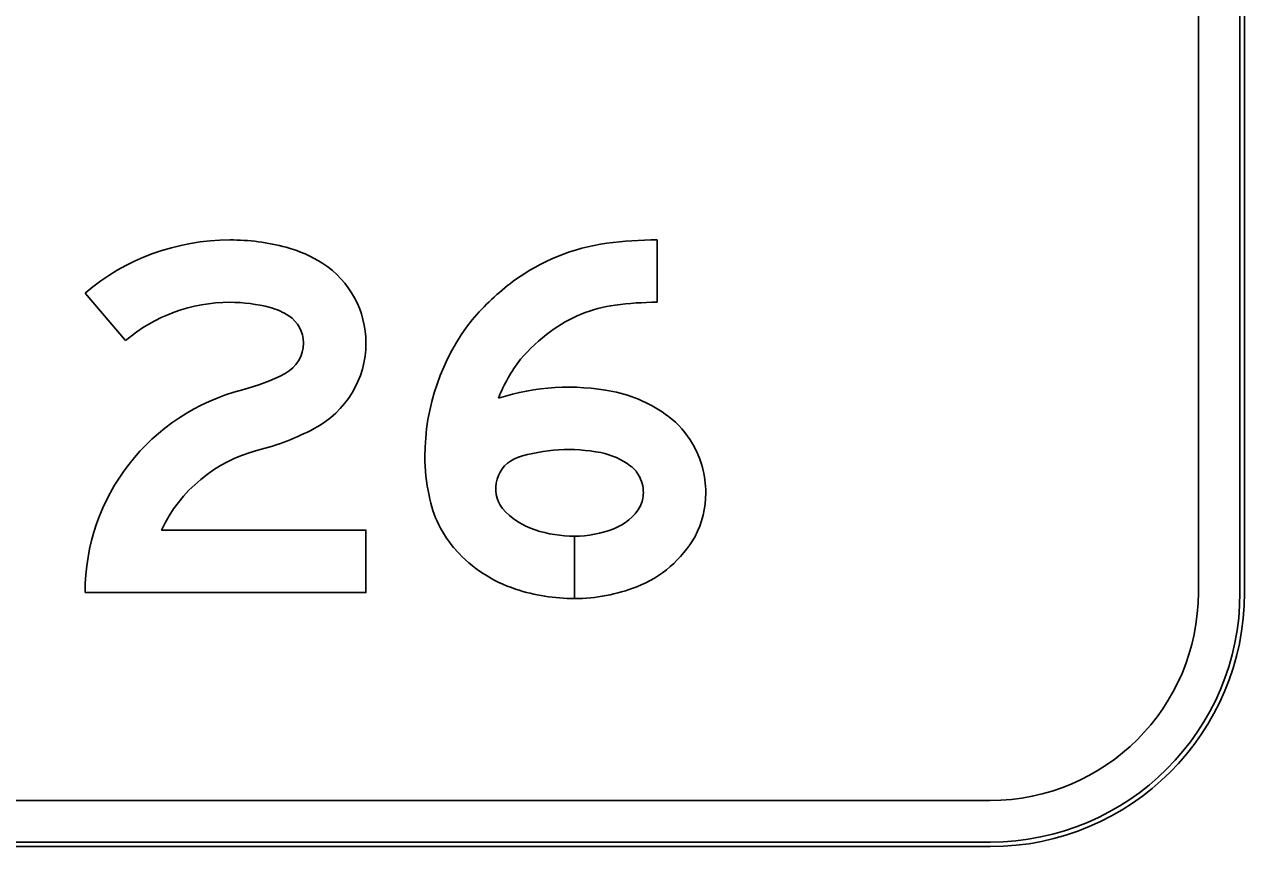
# Model space of a CAD drawing. Extents: x 1806251 to 1809821, y 414895 to 422886.
# Drawn here: x 1809677.637 to 1809678.165, y 415381.96 to 415382.316 of the extents above; entities that cross this region are included whole.
import ezdxf

# ---------------------------------------------------------------- set-up
doc = ezdxf.new("R2010")
doc.units = 0
for name, color, linetype in [('GSBWFILL', 7, 'Continuous'), ('GSCOLORFILL', 7, 'Continuous'), ('GSOUTLINE', 7, 'Continuous')]:
    doc.layers.add(name, color=color, linetype=linetype)

msp = doc.modelspace()

# ---------------------------------------------------------------- linework, layer by layer
at = {"layer": 'GSBWFILL'}
for p, q in [((1809678.14509, 415382.69107), (1809678.14509, 415382.07007)), ((1809678.16509, 415382.07007), (1809678.16509, 415382.69107)), ((1809678.05509, 415381.98007), (1809677.13529, 415381.98007)), ((1809677.13529, 415381.96007), (1809678.05509, 415381.96007))]:
    msp.add_line(p, q, dxfattribs=at)
for points in [[(1809677.91094, 415382.2227), (1809677.91094, 415382.1957)], [(1809677.68101, 415382.17912), (1809677.66354, 415382.1997)], [(1809677.69656, 415382.09707), (1809677.78504, 415382.09707), (1809677.78504, 415382.07007), (1809677.66354, 415382.07007)], [(1809677.87525, 415382.09445), (1809677.87525, 415382.06745)], [(1809677.87525, 415382.06745), (1809677.87525, 415382.09445)]]:
    msp.add_lwpolyline(points, dxfattribs=at)
for radius in [0.11, 0.09]:
    msp.add_arc((1809678.05509, 415382.07007), radius, 270, 0, dxfattribs=at)
for centre, major_axis, start_param, end_param in [((1809677.72617, 415382.12591), (0, 0.09678), 0, 0.70376), ((1809677.72617, 415382.12788), (0, 0.09482), 6.02311, 6.283185), ((1809677.7364, 415382.16634), (0, 0.05501), 5.706931, 6.02311), ((1809677.90095, 415382.13446), (0, 0.08756), 0.134155, 0.638471), ((1809677.91094, 415382.06047), (0, 0.16223), 6.283185, 6.41734), ((1809677.74404, 415382.1781), (0, 0.041), 4.712389, 5.706931), ((1809677.91261, 415382.11875), (0, 0.10713), 0.638464, 0.866813), ((1809677.72617, 415382.12591), (0, 0.06978), 0, 0.70376), ((1809677.72617, 415382.12788), (0, 0.06782), 6.02311, 6.283185), ((1809677.7364, 415382.16634), (0, 0.02801), 5.706931, 6.02311), ((1809677.90095, 415382.13446), (0, 0.06056), 0.134155, 0.638471), ((1809677.91094, 415382.06047), (0, 0.13523), 0, 0.134155), ((1809677.74404, 415382.1781), (0, 0.014), 4.712389, 5.706931), ((1809677.90621, 415382.12903), (0, 0.09567), 0.905406, 1.570796), ((1809677.91261, 415382.11875), (0, 0.08013), 0.638461, 0.860244), ((1809677.74313, 415382.1781), (0, 0.01491), 3.626327, 4.712389), ((1809677.74313, 415382.1781), (0, 0.04191), 3.626327, 4.712389), ((1809677.90621, 415382.12903), (0, 0.06867), 0.912917, 1.195206), ((1809677.7107, 415382.23968), (0, 0.08451), 3.392123, 3.626327), ((1809677.87267, 415382.05948), (0, 0.09948), 6.090019, 6.593179), ((1809677.7541, 415382.07007), (0, 0.09056), 0.25053, 1.570796), ((1809677.88055, 415382.09977), (0, 0.05842), 5.634496, 6.090017), ((1809677.89156, 415382.11429), (0, 0.0402), 5.237857, 5.634492), ((1809677.7107, 415382.23968), (0, 0.11151), 3.392123, 3.626327), ((1809677.8898, 415382.11327), (0, 0.04223), 4.712389, 5.237857), ((1809677.7541, 415382.07007), (0, 0.06356), 0.25053, 1.132058), ((1809677.89046, 415382.12903), (0, 0.07993), 1.570796, 1.784619), ((1809677.8555, 415382.11504), (0, 0.01434), 0.35159, 2.216564), ((1809677.87267, 415382.05948), (0, 0.07248), 6.090019, 6.593179), ((1809677.88055, 415382.09977), (0, 0.03142), 5.6345, 6.090015), ((1809677.89156, 415382.11429), (0, 0.0132), 5.237857, 5.634492), ((1809677.8898, 415382.11327), (0, 0.01523), 4.712389, 5.237857), ((1809677.89128, 415382.11327), (0, 0.01376), 4.261086, 4.712389), ((1809677.89128, 415382.11327), (0, 0.04076), 4.229443, 4.712389), ((1809677.85981, 415382.12061), (0, 0.04821), 1.748918, 2.304124), ((1809677.88391, 415382.11911), (0, 0.02303), 3.51487, 4.172439), ((1809677.8685, 415382.12844), (0, 0.03291), 2.304124, 2.823757), ((1809677.87525, 415382.14895), (0, 0.05451), 2.823757, 3.141593), ((1809677.87525, 415382.14122), (0, 0.04677), 3.141673, 3.514879), ((1809677.88391, 415382.11911), (0, 0.05003), 3.514875, 4.194509), ((1809677.8685, 415382.12844), (0, 0.05991), 2.304124, 2.823757), ((1809677.87525, 415382.14895), (0, 0.08151), 2.823757, 3.141593), ((1809677.87525, 415382.14122), (0, 0.07377), 3.141643, 3.514879)]:
    msp.add_ellipse(centre, major_axis=major_axis, ratio=0.999996, start_param=start_param, end_param=end_param, dxfattribs=at)
at = {"layer": 'GSCOLORFILL'}
for p, q in [((1809678.14509, 415382.69107), (1809678.14509, 415382.07007)), ((1809678.16309, 415382.69107), (1809678.16309, 415382.07007)), ((1809678.16509, 415382.07007), (1809678.16509, 415382.69107)), ((1809678.16509, 415382.07007), (1809678.16509, 415382.69107)), ((1809678.16509, 415382.07007), (1809678.16509, 415382.69107)), ((1809678.05509, 415381.98007), (1809677.13529, 415381.98007)), ((1809677.13509, 415381.96007), (1809678.05509, 415381.96007)), ((1809678.05509, 415381.96207), (1809677.13511, 415381.96207)), ((1809677.13511, 415381.96007), (1809678.05509, 415381.96007)), ((1809677.13529, 415381.96007), (1809678.05509, 415381.96007))]:
    msp.add_line(p, q, dxfattribs=at)
for points in [[(1809677.91094, 415382.2227), (1809677.91094, 415382.1957)], [(1809677.68101, 415382.17912), (1809677.66354, 415382.1997)], [(1809677.69656, 415382.09707), (1809677.78504, 415382.09707), (1809677.78504, 415382.07007), (1809677.66354, 415382.07007)], [(1809677.87525, 415382.09445), (1809677.87525, 415382.06745)], [(1809677.87525, 415382.06745), (1809677.87525, 415382.09445)]]:
    msp.add_lwpolyline(points, dxfattribs=at)
for radius in [0.11, 0.11, 0.09, 0.11, 0.108]:
    msp.add_arc((1809678.05509, 415382.07007), radius, 270, 0, dxfattribs=at)
for centre, major_axis, start_param, end_param in [((1809677.72617, 415382.12591), (0, 0.09678), 0, 0.70376), ((1809677.72617, 415382.12788), (0, 0.09482), 6.02311, 6.283185), ((1809677.7364, 415382.16634), (0, 0.05501), 5.706931, 6.02311), ((1809677.90095, 415382.13446), (0, 0.08756), 0.134155, 0.638471), ((1809677.91094, 415382.06047), (0, 0.16223), 6.283185, 6.41734), ((1809677.74404, 415382.1781), (0, 0.041), 4.712389, 5.706931), ((1809677.91261, 415382.11875), (0, 0.10713), 0.638464, 0.866813), ((1809677.72617, 415382.12591), (0, 0.06978), 0, 0.70376), ((1809677.72617, 415382.12788), (0, 0.06782), 6.02311, 6.283185), ((1809677.7364, 415382.16634), (0, 0.02801), 5.706931, 6.02311), ((1809677.90095, 415382.13446), (0, 0.06056), 0.134155, 0.638471), ((1809677.91094, 415382.06047), (0, 0.13523), 0, 0.134155), ((1809677.74404, 415382.1781), (0, 0.014), 4.712389, 5.706931), ((1809677.90621, 415382.12903), (0, 0.09567), 0.905406, 1.570796), ((1809677.91261, 415382.11875), (0, 0.08013), 0.638461, 0.860244), ((1809677.74313, 415382.1781), (0, 0.01491), 3.626327, 4.712389), ((1809677.74313, 415382.1781), (0, 0.04191), 3.626327, 4.712389), ((1809677.90621, 415382.12903), (0, 0.06867), 0.912917, 1.195206), ((1809677.7107, 415382.23968), (0, 0.08451), 3.392123, 3.626327), ((1809677.87267, 415382.05948), (0, 0.09948), 6.090019, 6.593179), ((1809677.7541, 415382.07007), (0, 0.09056), 0.25053, 1.570796), ((1809677.88055, 415382.09977), (0, 0.05842), 5.634496, 6.090017), ((1809677.89156, 415382.11429), (0, 0.0402), 5.237857, 5.634492), ((1809677.7107, 415382.23968), (0, 0.11151), 3.392123, 3.626327), ((1809677.8898, 415382.11327), (0, 0.04223), 4.712389, 5.237857), ((1809677.7541, 415382.07007), (0, 0.06356), 0.25053, 1.132058), ((1809677.89046, 415382.12903), (0, 0.07993), 1.570796, 1.784619), ((1809677.8555, 415382.11504), (0, 0.01434), 0.35159, 2.216564), ((1809677.87267, 415382.05948), (0, 0.07248), 6.090019, 6.593179), ((1809677.88055, 415382.09977), (0, 0.03142), 5.6345, 6.090015), ((1809677.89156, 415382.11429), (0, 0.0132), 5.237857, 5.634492), ((1809677.8898, 415382.11327), (0, 0.01523), 4.712389, 5.237857), ((1809677.89128, 415382.11327), (0, 0.01376), 4.261086, 4.712389), ((1809677.89128, 415382.11327), (0, 0.04076), 4.229443, 4.712389), ((1809677.85981, 415382.12061), (0, 0.04821), 1.748918, 2.304124), ((1809677.88391, 415382.11911), (0, 0.02303), 3.51487, 4.172439), ((1809677.8685, 415382.12844), (0, 0.03291), 2.304124, 2.823757), ((1809677.87525, 415382.14895), (0, 0.05451), 2.823757, 3.141593), ((1809677.87525, 415382.14122), (0, 0.04677), 3.141673, 3.514879), ((1809677.88391, 415382.11911), (0, 0.05003), 3.514875, 4.194509), ((1809677.8685, 415382.12844), (0, 0.05991), 2.304124, 2.823757), ((1809677.87525, 415382.14895), (0, 0.08151), 2.823757, 3.141593), ((1809677.87525, 415382.14122), (0, 0.07377), 3.141643, 3.514879)]:
    msp.add_ellipse(centre, major_axis=major_axis, ratio=0.999996, start_param=start_param, end_param=end_param, dxfattribs=at)
at = {"layer": 'GSOUTLINE'}
for p, q in [((1809678.14509, 415382.07007), (1809678.14509, 415382.69107)), ((1809678.16509, 415382.07007), (1809678.16509, 415382.69107)), ((1809677.13509, 415381.98007), (1809678.05509, 415381.98007)), ((1809677.13509, 415381.96007), (1809678.05509, 415381.96007))]:
    msp.add_line(p, q, dxfattribs=at)
for points in [[(1809677.91094, 415382.2227), (1809677.91094, 415382.1957)], [(1809677.68101, 415382.17912), (1809677.66354, 415382.1997)], [(1809677.69656, 415382.09707), (1809677.78504, 415382.09707), (1809677.78504, 415382.07007), (1809677.66354, 415382.07007)]]:
    msp.add_lwpolyline(points, dxfattribs=at)
for radius in [0.11, 0.09]:
    msp.add_arc((1809678.05509, 415382.07007), radius, 270, 0, dxfattribs=at)
for centre, major_axis, start_param, end_param in [((1809677.72617, 415382.12591), (0, 0.09678), 0, 0.70376), ((1809677.72617, 415382.12788), (0, 0.09482), 6.02311, 6.283185), ((1809677.7364, 415382.16634), (0, 0.05501), 5.706931, 6.02311), ((1809677.90095, 415382.13446), (0, 0.08756), 0.134155, 0.638471), ((1809677.91094, 415382.06047), (0, 0.16223), 6.283185, 6.41734), ((1809677.74404, 415382.1781), (0, 0.041), 4.712389, 5.706931), ((1809677.91261, 415382.11875), (0, 0.10713), 0.638464, 0.866813), ((1809677.72617, 415382.12591), (0, 0.06978), 0, 0.70376), ((1809677.72617, 415382.12788), (0, 0.06782), 6.02311, 6.283185), ((1809677.7364, 415382.16634), (0, 0.02801), 5.706931, 6.02311), ((1809677.90095, 415382.13446), (0, 0.06056), 0.134155, 0.638471), ((1809677.91094, 415382.06047), (0, 0.13523), 0, 0.134155), ((1809677.74404, 415382.1781), (0, 0.014), 4.712389, 5.706931), ((1809677.90621, 415382.12903), (0, 0.09567), 0.905406, 1.570796), ((1809677.91261, 415382.11875), (0, 0.08013), 0.638461, 0.860244), ((1809677.74313, 415382.1781), (0, 0.01491), 3.626327, 4.712389), ((1809677.74313, 415382.1781), (0, 0.04191), 3.626327, 4.712389), ((1809677.90621, 415382.12903), (0, 0.06867), 0.912917, 1.195206), ((1809677.7107, 415382.23968), (0, 0.08451), 3.392123, 3.626327), ((1809677.87267, 415382.05948), (0, 0.09948), 6.090019, 6.593179), ((1809677.7541, 415382.07007), (0, 0.09056), 0.25053, 1.570796), ((1809677.88055, 415382.09977), (0, 0.05842), 5.634496, 6.090017), ((1809677.89156, 415382.11429), (0, 0.0402), 5.237857, 5.634492), ((1809677.7107, 415382.23968), (0, 0.11151), 3.392123, 3.626327), ((1809677.8898, 415382.11327), (0, 0.04223), 4.712389, 5.237857), ((1809677.7541, 415382.07007), (0, 0.06356), 0.25053, 1.132058), ((1809677.89046, 415382.12903), (0, 0.07993), 1.570796, 1.784619), ((1809677.8555, 415382.11504), (0, 0.01434), 0.35159, 2.216564), ((1809677.87267, 415382.05948), (0, 0.07248), 6.090019, 6.593179), ((1809677.88055, 415382.09977), (0, 0.03142), 5.6345, 6.090015), ((1809677.89156, 415382.11429), (0, 0.0132), 5.237857, 5.634492), ((1809677.8898, 415382.11327), (0, 0.01523), 4.712389, 5.237857), ((1809677.89128, 415382.11327), (0, 0.01376), 4.261086, 4.712389), ((1809677.89128, 415382.11327), (0, 0.04076), 4.229443, 4.712389), ((1809677.85981, 415382.12061), (0, 0.04821), 1.748918, 2.304124), ((1809677.88391, 415382.11911), (0, 0.02303), 3.51487, 4.172439), ((1809677.8685, 415382.12844), (0, 0.03291), 2.304124, 2.823757), ((1809677.87525, 415382.14895), (0, 0.05451), 2.823757, 3.141593), ((1809677.87525, 415382.14122), (0, 0.04677), 3.141593, 3.514879), ((1809677.88391, 415382.11911), (0, 0.05003), 3.514875, 4.194509), ((1809677.8685, 415382.12844), (0, 0.05991), 2.304124, 2.823757), ((1809677.87525, 415382.14895), (0, 0.08151), 2.823757, 3.141593), ((1809677.87525, 415382.14122), (0, 0.07377), 3.141593, 3.514879)]:
    msp.add_ellipse(centre, major_axis=major_axis, ratio=0.999996, start_param=start_param, end_param=end_param, dxfattribs=at)

doc.saveas('drawing.dxf')
